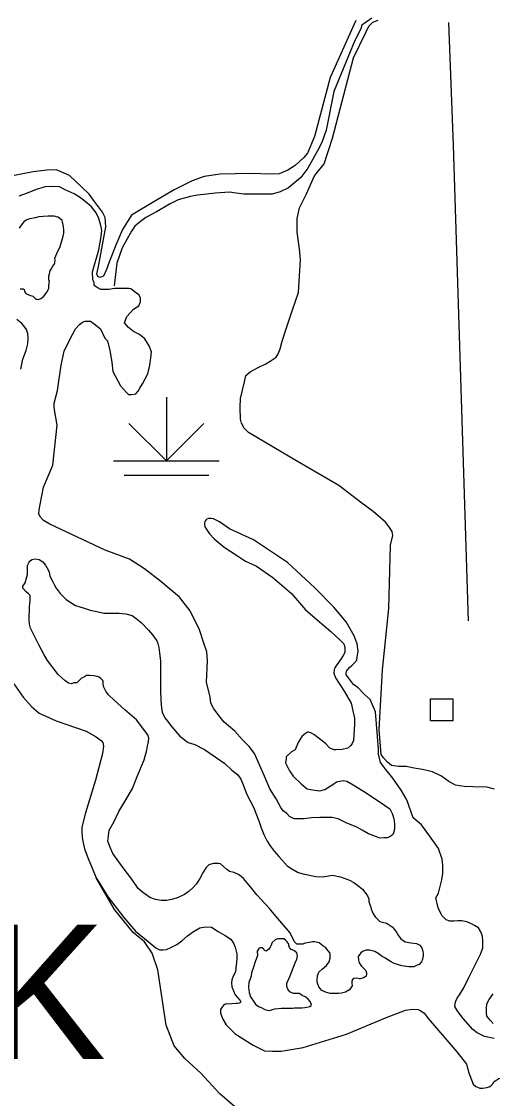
# Model space of a CAD drawing. Extents: x 1084508 to 1142749, y 1057638 to 1093403.
# Drawn here: x 1119112 to 1119810, y 1058578 to 1060176 of the extents above; entities that cross this region are included whole.
import ezdxf

# ---------------------------------------------------------------- set-up
doc = ezdxf.new("R2010")
doc.units = 0
for name, color, linetype in [('Level 35', 7, 'Continuous'), ('Level 44', 7, 'Continuous'), ('Level 47', 7, 'Continuous'), ('Level 5', 7, 'Continuous'), ('Level 56', 7, 'Continuous'), ('Level 7', 7, 'Continuous')]:
    doc.layers.add(name, color=color, linetype=linetype)

msp = doc.modelspace()

# ---------------------------------------------------------------- linework, layer by layer
at = {"layer": 'Level 35'}
for points in [[(1119631, 1060180.5), (1119622.4, 1060174.5), (1119616.4, 1060169.9), (1119614.5, 1060164.5), (1119605.8, 1060147.3), (1119574.6, 1060071.6), (1119563.4, 1060014.5), (1119556.7, 1059995.9), (1119550.8, 1059984.6), (1119536.2, 1059958.1), (1119525.5, 1059944.1), (1119507.6, 1059928.8), (1119495, 1059922.9), (1119483.1, 1059919.5), (1119457.8, 1059919.5), (1119441.3, 1059919.5), (1119430, 1059920.9), (1119420, 1059922.2), (1119398.8, 1059920.9), (1119386.2, 1059919.5), (1119372.7, 1059918), (1119362.2, 1059915.9), (1119343.7, 1059910.9), (1119331.8, 1059904.9), (1119311.8, 1059893), (1119296, 1059885), (1119288, 1059879), (1119279.5, 1059872), (1119274.7, 1059864.6), (1119260.7, 1059839.9), (1119252.8, 1059817.3), (1119248.8, 1059783.4)], [(1119277.8, 1059715.5), (1119270.1, 1059721.4), (1119264.2, 1059728.5), (1119267.7, 1059738), (1119277.8, 1059748.6), (1119285.5, 1059753.9), (1119287.8, 1059759.9), (1119287.8, 1059765.8), (1119285.5, 1059769.9), (1119278.4, 1059775.2), (1119273.6, 1059778.8), (1119270.7, 1059779.4), (1119260, 1059779.4), (1119249.4, 1059779.4), (1119241.1, 1059778.2), (1119235.8, 1059778.2), (1119229.3, 1059778.2), (1119225.2, 1059780), (1119219.2, 1059784.1), (1119219.2, 1059788.2), (1119217.5, 1059792.4), (1119216.9, 1059804.2), (1119226.3, 1059836.7), (1119229.9, 1059856.8), (1119230.5, 1059865.7), (1119229.3, 1059872.8), (1119226.3, 1059883.5), (1119222.2, 1059891.7), (1119215.1, 1059900.6), (1119208.6, 1059906.5), (1119199.1, 1059914.2), (1119189.7, 1059920.1), (1119176.1, 1059926), (1119167.8, 1059930.2), (1119156, 1059930.8), (1119146.5, 1059930.2), (1119133.5, 1059926.6), (1119119.9, 1059920.7), (1119107.5, 1059916.6)], [(1119160.8, 1059824.5), (1119165.3, 1059834.9), (1119167.3, 1059838.1), (1119169.1, 1059841.7), (1119173.5, 1059857.1), (1119174.1, 1059861.7), (1119174.4, 1059865.7), (1119173.8, 1059871.6), (1119171.9, 1059880.2), (1119167.9, 1059883.6), (1119165.2, 1059885.1), (1119160.2, 1059886.6), (1119151, 1059886.6), (1119143.6, 1059886.3), (1119137.2, 1059886), (1119131.6, 1059884.5), (1119126.7, 1059883.3), (1119121.8, 1059882.3), (1119118.4, 1059880.8), (1119115, 1059878.3), (1119112.3, 1059875.6), (1119108, 1059868.8)], [(1119109.5, 1059779), (1119113.8, 1059779), (1119115.3, 1059778.1), (1119116, 1059776.2), (1119116.6, 1059774.7), (1119116.6, 1059773.8), (1119117.8, 1059771.9), (1119123.3, 1059769.8), (1119128.3, 1059768.2), (1119130.1, 1059766.1), (1119132.6, 1059763.9), (1119134.7, 1059763.6), (1119136.9, 1059763), (1119140.2, 1059764.5), (1119141.8, 1059765.5), (1119144.6, 1059767.9), (1119146.4, 1059770.7), (1119149.2, 1059774.1), (1119151.9, 1059779.6), (1119152.2, 1059783.9), (1119152.5, 1059787.3), (1119152.9, 1059789.8), (1119151.9, 1059792.2), (1119151.9, 1059795), (1119152.2, 1059798.1), (1119152.9, 1059801.4), (1119154.1, 1059806.1), (1119156.2, 1059808.8), (1119157.5, 1059811.9), (1119159.9, 1059815), (1119161.2, 1059817.7), (1119161.5, 1059821.7), (1119160.8, 1059824.5)], [(1119110.3, 1059659.9), (1119113.6, 1059674.7), (1119118.5, 1059687.3), (1119120.7, 1059697.5), (1119121.5, 1059706.5), (1119121, 1059712.8), (1119119.1, 1059718.6), (1119116.6, 1059722.2), (1119111.9, 1059727.7), (1119104.8, 1059733.4)], [(1119345.7, 1059321.6), (1119318, 1059344.7), (1119293.7, 1059363.6), (1119271.9, 1059377.8), (1119235.8, 1059391.4), (1119153.6, 1059429.9), (1119144.2, 1059435.2), (1119139.4, 1059440.5), (1119137.1, 1059445.2), (1119137.7, 1059451.2), (1119139.4, 1059458.8), (1119144.2, 1059484.9), (1119157.8, 1059517.4), (1119164.3, 1059576.5), (1119160.7, 1059599.6), (1119160.1, 1059603.7), (1119160.1, 1059609.6), (1119164.9, 1059628), (1119170.2, 1059665.8), (1119174.9, 1059686.5), (1119181.4, 1059700.1), (1119187.3, 1059711.4), (1119191.5, 1059719.6), (1119197.4, 1059726.1), (1119202.1, 1059729.7), (1119205.7, 1059730.9), (1119213.9, 1059730.9), (1119219.2, 1059727.3), (1119228.7, 1059719.6), (1119235.2, 1059706), (1119239.3, 1059701.9), (1119242.3, 1059687.7), (1119245.3, 1059670), (1119247, 1059656.4), (1119258.3, 1059635.1), (1119267.1, 1059625), (1119270.1, 1059622.1), (1119274.8, 1059622.1), (1119281.3, 1059623.2), (1119284.3, 1059627.4), (1119287.2, 1059631.5), (1119290.8, 1059638), (1119299, 1059652.8), (1119302, 1059665.8), (1119303.2, 1059676.5), (1119304.4, 1059685.3), (1119300.8, 1059694.2), (1119294.3, 1059704.9), (1119286.6, 1059711.4), (1119277.8, 1059715.5)], [(1119662.1, 1059053.2), (1119652, 1059065.7), (1119643.7, 1059076.4), (1119640.7, 1059088.9), (1119640.7, 1059096), (1119639.5, 1059115), (1119636.5, 1059151.3), (1119628.8, 1059169.7), (1119619.9, 1059177.5), (1119611, 1059187), (1119603.8, 1059191.8), (1119594.9, 1059203.7), (1119593.1, 1059206.3), (1119592.8, 1059208.7), (1119593.4, 1059211.7), (1119595.2, 1059214.3), (1119597.9, 1059217), (1119601.4, 1059220.2), (1119605, 1059223.5), (1119608.8, 1059227.9), (1119609.4, 1059232.6), (1119610.6, 1059241.5), (1119609.4, 1059252.5), (1119604.7, 1059264), (1119593.1, 1059285), (1119574.5, 1059306.9), (1119546.4, 1059335.3), (1119506.2, 1059373.1), (1119455.7, 1059406.5), (1119420.2, 1059423.1), (1119405.2, 1059433.4), (1119396.3, 1059437.6), (1119393, 1059438.2), (1119388.9, 1059438.2), (1119386.5, 1059437.3), (1119384.8, 1059435.8), (1119383.3, 1059433.7), (1119383, 1059431.1), (1119383.6, 1059426), (1119385.4, 1059422.8), (1119390.4, 1059415.7), (1119397.2, 1059408.3), (1119412, 1059395.6), (1119431.8, 1059382.9), (1119443.6, 1059374.9), (1119460.1, 1059367.8), (1119484.1, 1059350.9), (1119511.9, 1059327), (1119532.5, 1059302.7), (1119570.1, 1059270.5), (1119584.3, 1059257.8), (1119589.3, 1059252.2)], [(1119298.3, 1059100.3), (1119299.9, 1059107), (1119300.3, 1059112.4), (1119299.1, 1059117.4), (1119282, 1059139.5), (1119264.6, 1059154.4), (1119248.8, 1059168.6), (1119240.5, 1059176.9), (1119236.7, 1059182.3), (1119233.4, 1059188.1), (1119232.6, 1059192.7), (1119232.6, 1059196.5), (1119232.1, 1059198.1), (1119229.6, 1059200.2), (1119226.7, 1059202.7), (1119223.8, 1059203.9), (1119218.8, 1059204.8), (1119212.2, 1059205.2), (1119208, 1059205.2), (1119205.1, 1059203.5), (1119200.5, 1059201.4), (1119196, 1059196.9), (1119193.5, 1059194.4), (1119189.7, 1059194.4), (1119185.6, 1059193.1), (1119181, 1059194), (1119176, 1059197.7), (1119166, 1059206.9), (1119150.2, 1059227.7), (1119145.2, 1059236), (1119137.3, 1059251), (1119130.3, 1059264.7), (1119124.8, 1059275.5), (1119123.2, 1059281.7), (1119122.8, 1059288.4), (1119123.6, 1059306.7), (1119124.4, 1059317.1), (1119124.4, 1059323.8), (1119121.9, 1059326.3), (1119118.6, 1059329.6), (1119113.6, 1059335), (1119113.6, 1059337.9), (1119116.1, 1059341.2), (1119116.9, 1059342.9), (1119119.4, 1059351.6), (1119120.3, 1059355), (1119120.3, 1059359.5), (1119120.3, 1059362.9), (1119120.3, 1059368.3), (1119121.9, 1059371.6), (1119122.8, 1059373.3), (1119124, 1059374.9)], [(1119124, 1059374.9), (1119126.9, 1059377.4), (1119132.3, 1059378.3), (1119137.7, 1059377.4), (1119143.1, 1059374.1), (1119147.3, 1059369.1), (1119149, 1059365.8), (1119152.7, 1059359.1), (1119153.5, 1059352.9), (1119156.9, 1059346.2), (1119159.8, 1059340.4), (1119162.7, 1059335), (1119168.9, 1059327.1), (1119173.1, 1059322.5), (1119177.7, 1059317.9), (1119186, 1059312.5), (1119191.4, 1059309.2), (1119203, 1059305.9), (1119213.4, 1059302.1), (1119223.4, 1059300.5), (1119233.4, 1059298), (1119246.7, 1059298), (1119256.3, 1059298), (1119266.2, 1059296.7), (1119275.8, 1059294.2), (1119281.6, 1059290.1), (1119289.1, 1059284.2), (1119299.9, 1059272.6), (1119305.7, 1059265.5), (1119312, 1059256.8), (1119313.6, 1059252.6), (1119315.3, 1059246.8), (1119316.1, 1059238.9), (1119317.4, 1059226.8), (1119317.4, 1059211.4), (1119317.8, 1059195.2), (1119317.8, 1059182.3), (1119318.2, 1059169.8), (1119318.6, 1059161.5), (1119319.9, 1059151.1), (1119324, 1059142.4), (1119328.2, 1059137.4), (1119334.4, 1059129.1), (1119346.5, 1059115.3), (1119358.6, 1059106.2), (1119368.5, 1059102.8), (1119383.1, 1059095.8), (1119398.9, 1059084.5), (1119413, 1059074.6), (1119423.4, 1059065), (1119432.2, 1059057.9), (1119436.7, 1059051.7), (1119440.1, 1059043.3), (1119445.5, 1059028.8), (1119455.5, 1059010.1), (1119463.4, 1058989.7), (1119466.7, 1058979.3), (1119470.8, 1058969.7), (1119475.8, 1058959.7), (1119480.4, 1058952.7), (1119486.2, 1058944.7), (1119492.9, 1058936.8), (1119505.4, 1058923.1), (1119512.4, 1058918.5), (1119522, 1058913.1), (1119531.1, 1058910.6), (1119547.8, 1058907.3), (1119558.6, 1058906.9), (1119572.7, 1058909)], [(1119588.7, 1059049.6), (1119594, 1059048.4), (1119603.5, 1059043.1), (1119618.8, 1059033.7), (1119641.9, 1059018.3), (1119657.9, 1059007.6), (1119661.4, 1059000.5), (1119663.8, 1058993.4), (1119664.4, 1058985.2), (1119664.4, 1058977.5), (1119662.6, 1058969.8), (1119659, 1058966.8), (1119654.3, 1058964.5), (1119649, 1058964.5), (1119643.1, 1058963.9), (1119637.8, 1058966.2), (1119625.9, 1058970.4), (1119616.5, 1058975.7), (1119608.8, 1058980.4), (1119592.8, 1058986.9), (1119581, 1058992.8), (1119572.1, 1058994.6), (1119566.2, 1058994.6), (1119553.8, 1058994.6), (1119541.4, 1058994), (1119530.8, 1058992.8), (1119521.9, 1058992.8), (1119516, 1058992.8), (1119508.9, 1058996.4), (1119504.8, 1059000.5), (1119499.4, 1059004.7), (1119495.9, 1059009.4), (1119489.4, 1059022.4), (1119479.9, 1059037.2), (1119471.7, 1059056.1), (1119464.6, 1059072.7), (1119456.9, 1059089.8), (1119449.2, 1059099.9), (1119439.1, 1059109.9), (1119427.9, 1059122.9), (1119412, 1059136), (1119406, 1059143.6), (1119396.6, 1059156.1), (1119392.4, 1059164.3), (1119391.3, 1059173.2), (1119385.9, 1059195.7), (1119387.1, 1059227), (1119386.5, 1059240.6), (1119381.8, 1059253.1), (1119375.3, 1059273.2), (1119361.7, 1059301.5), (1119345.7, 1059321.6)], [(1119589.3, 1059252.2), (1119590.8, 1059247.4), (1119590.8, 1059244.8), (1119590.8, 1059239.4), (1119588.7, 1059235), (1119585.2, 1059229.7), (1119578.9, 1059221.1), (1119576.9, 1059217.6), (1119575.4, 1059213.7), (1119574.8, 1059208.7), (1119577.2, 1059201.9), (1119589.9, 1059182.1), (1119600.5, 1059164.3), (1119602.9, 1059153.1), (1119605.3, 1059142.2), (1119605.3, 1059133.3), (1119603.8, 1059109.1), (1119602, 1059104.6), (1119599.9, 1059101.4), (1119595.2, 1059097.8), (1119587.2, 1059095.5), (1119577.8, 1059095.2), (1119575.1, 1059095.2), (1119568.6, 1059097.5), (1119562.7, 1059104), (1119557.4, 1059108.2), (1119551.5, 1059112.9), (1119545, 1059117.6), (1119541.4, 1059120), (1119537.3, 1059121.2), (1119535.5, 1059121.2), (1119532.5, 1059119.4), (1119527.8, 1059115.3), (1119526, 1059113.5), (1119521.9, 1059105.8), (1119517.2, 1059095.2), (1119511.9, 1059092.2), (1119504.2, 1059084.5), (1119504.2, 1059082.1), (1119503, 1059075.6), (1119508.9, 1059063.8), (1119514.2, 1059056.1), (1119526.6, 1059044.3), (1119534.9, 1059037.2), (1119546.1, 1059035.4), (1119553.8, 1059034.2), (1119561.5, 1059036), (1119573.3, 1059043.7), (1119578.7, 1059047.8), (1119588.7, 1059049.6)], [(1119100.3, 1059193), (1119113.9, 1059173.2), (1119126.3, 1059159.2), (1119137.8, 1059149.7), (1119162.9, 1059138.2), (1119207.4, 1059122.6), (1119222.2, 1059114.3), (1119230, 1059108.5), (1119232.1, 1059106.1), (1119233.3, 1059100.3), (1119231.7, 1059089.6), (1119221.4, 1059050), (1119206.2, 1059001.4), (1119201.2, 1058980.4), (1119201.2, 1058974.2), (1119201.6, 1058965.2), (1119202.9, 1058956.9), (1119204.9, 1058948.3), (1119210.3, 1058933.9), (1119222.2, 1058905), (1119239.9, 1058876.6), (1119263.4, 1058846.1), (1119280.7, 1058826.3), (1119299.2, 1058810.7), (1119310.8, 1058801.2), (1119316.1, 1058798.3), (1119321.5, 1058798.3), (1119326.4, 1058799.1), (1119333, 1058802), (1119342.1, 1058806.1), (1119349.1, 1058811.9), (1119357.7, 1058818.9), (1119366.4, 1058825.5), (1119375.8, 1058830.9), (1119383.7, 1058832.5), (1119393.5, 1058832.1), (1119403, 1058825.5), (1119413.7, 1058819.7), (1119422, 1058814)], [(1119515.3, 1058812.4), (1119509.9, 1058823.7), (1119488.7, 1058848.2), (1119479.2, 1058859.5), (1119467.1, 1058872.8), (1119460.4, 1058879.8), (1119451.3, 1058891.9), (1119445.9, 1058898.2), (1119440.9, 1058904), (1119437.2, 1058907.3), (1119433.4, 1058910.2), (1119426.3, 1058913.1), (1119420.1, 1058914.8), (1119416, 1058917.7), (1119411.4, 1058921.5), (1119406.8, 1058926), (1119403.9, 1058926.4), (1119401, 1058926.4), (1119396.4, 1058926.4), (1119389.3, 1058924.4), (1119385.2, 1058920.6), (1119381, 1058913.5), (1119376, 1058904), (1119371, 1058896.5), (1119365.2, 1058889.8), (1119360.2, 1058885.3), (1119353.2, 1058880.7), (1119343.6, 1058876.1), (1119334.4, 1058872.8), (1119326.5, 1058871.5), (1119318.6, 1058871.5), (1119310.3, 1058872.8), (1119301.6, 1058876.1), (1119290.8, 1058884), (1119284.5, 1058889.4), (1119275, 1058903.1), (1119262.5, 1058919.8), (1119247.1, 1058941.4), (1119243.4, 1058949.3), (1119239.6, 1058959.7), (1119240.5, 1058967.6), (1119241.3, 1058976), (1119248.8, 1058988.8), (1119255.8, 1059003.4), (1119267.9, 1059023.4), (1119276.2, 1059037.5), (1119282.9, 1059055.4), (1119293.3, 1059080.4), (1119297.4, 1059094.5), (1119298.3, 1059100.3)], [(1119812.2, 1058666.7), (1119798.2, 1058669.7), (1119787.2, 1058675.3), (1119780.7, 1058680.4), (1119766.4, 1058696.4), (1119758.4, 1058706.8), (1119754.3, 1058714.2), (1119755, 1058721.2), (1119757.8, 1058726.8), (1119761, 1058731.5), (1119767.6, 1058742.2), (1119775, 1058757.4), (1119785.1, 1058777.9), (1119786.6, 1058780.9), (1119792.8, 1058792.8), (1119795.8, 1058801.4), (1119795.5, 1058811.5), (1119795.2, 1058818.6), (1119792.6, 1058825.2), (1119789, 1058830.8), (1119783.3, 1058834.4), (1119778.6, 1058837.1), (1119771.7, 1058840), (1119764.3, 1058841.2), (1119758.4, 1058841.2), (1119752.7, 1058840.9), (1119746.5, 1058840.9), (1119741.4, 1058842.7), (1119734.9, 1058849.2), (1119729.3, 1058860.5), (1119725.7, 1058875.4), (1119729.8, 1058882.5), (1119732.2, 1058892.1), (1119734.6, 1058902.2), (1119736.4, 1058911.7), (1119736.4, 1058924.2), (1119735.2, 1058933.1), (1119729.8, 1058948.6), (1119715.6, 1058968.8), (1119704.9, 1058983.6), (1119692.4, 1058994.3), (1119682.9, 1059021.1), (1119674.6, 1059035.4), (1119662.1, 1059053.2)], [(1119572.7, 1058909), (1119584.4, 1058906.5), (1119598.1, 1058901.5), (1119604.3, 1058898.2), (1119612.2, 1058892.3), (1119617.2, 1058888.6), (1119619.3, 1058885.7), (1119624.7, 1058878.6), (1119626.4, 1058874), (1119626.8, 1058869.4), (1119628.9, 1058863.2), (1119630.1, 1058858.6), (1119633, 1058852), (1119636.4, 1058847), (1119643, 1058840.3), (1119652.6, 1058837.8), (1119655.1, 1058836.6), (1119661.3, 1058832.4), (1119664.6, 1058828.3), (1119668, 1058823.7), (1119670, 1058819.9), (1119674.2, 1058814.9), (1119680.4, 1058810), (1119688.8, 1058808.7), (1119697.5, 1058807.9), (1119702.1, 1058805.4), (1119705, 1058801.2), (1119706.6, 1058796.6), (1119707.1, 1058792.5), (1119707.1, 1058790), (1119706.2, 1058784.6), (1119704.6, 1058780.8), (1119701.2, 1058776.7), (1119698.3, 1058775.4), (1119693.3, 1058773.3), (1119685.8, 1058773.3), (1119675.5, 1058774.6), (1119664.2, 1058778.3), (1119657.6, 1058781.7), (1119651.3, 1058785.8), (1119646.3, 1058788.3), (1119640.5, 1058792.9), (1119635.5, 1058795.8), (1119627.6, 1058797.9), (1119622.6, 1058797.9), (1119618.1, 1058796.6), (1119614.7, 1058793.7), (1119611, 1058788.7), (1119611.4, 1058782.9), (1119612.2, 1058779.2)], [(1119422, 1058814), (1119425.7, 1058808.2), (1119428.5, 1058802.4), (1119430.6, 1058792.5), (1119431, 1058785.1), (1119429, 1058766.2), (1119424.8, 1058757.9), (1119423.2, 1058753.8), (1119422.8, 1058749.3), (1119423.6, 1058743.5), (1119428.5, 1058731.6), (1119435.5, 1058723.7), (1119436.4, 1058722.5), (1119436.4, 1058720.4), (1119434.3, 1058719.2), (1119431.8, 1058718.8), (1119429.4, 1058718.8), (1119423.2, 1058718.4), (1119415.4, 1058718), (1119413.3, 1058718), (1119411.7, 1058716.7), (1119408.4, 1058713), (1119406.7, 1058709.7), (1119406.7, 1058704.8), (1119408, 1058700.7), (1119410, 1058695.3), (1119415, 1058687.1), (1119428.5, 1058673.9), (1119454.9, 1058657), (1119471.8, 1058648.7), (1119483.7, 1058647.9), (1119496.5, 1058647.9), (1119529.4, 1058653.7), (1119593.7, 1058673.5), (1119651.3, 1058697.4), (1119681, 1058708.9), (1119691.3, 1058710.5), (1119699.9, 1058709.7), (1119703.6, 1058707.7), (1119708.6, 1058704.4), (1119715.2, 1058696.1), (1119757.2, 1058647.1), (1119771.2, 1058628.6), (1119774.9, 1058615.8), (1119778.6, 1058605.5), (1119781.5, 1058598.9), (1119785.2, 1058595.6), (1119787.7, 1058594.4), (1119791, 1058593.1), (1119795.5, 1058593.1), (1119801.7, 1058594), (1119805, 1058595.2)], [(1119523.2, 1058733.4), (1119515.4, 1058733.8), (1119512.3, 1058734.6), (1119509.5, 1058736.3), (1119506.3, 1058740), (1119504.9, 1058744.2), (1119504.8, 1058748.3), (1119505.4, 1058750), (1119509.9, 1058759.6), (1119514.9, 1058772.9), (1119517.4, 1058779.2), (1119519.9, 1058784.6), (1119520.7, 1058789.6), (1119519.9, 1058793.7), (1119515.3, 1058797.5), (1119511.6, 1058799.1), (1119508.7, 1058801.6), (1119507.9, 1058805), (1119507.9, 1058806.6), (1119505.4, 1058810.4), (1119503.7, 1058812), (1119500.4, 1058814.5), (1119495.4, 1058814.9), (1119491.6, 1058814.5), (1119487.5, 1058813.3), (1119483.3, 1058809.5), (1119481.2, 1058804.5), (1119480.4, 1058802.5), (1119477.9, 1058798.7), (1119474.6, 1058797.1), (1119474.6, 1058796.6), (1119472.1, 1058797.5), (1119470.8, 1058799.6), (1119468.3, 1058801.2), (1119465.9, 1058801.2), (1119463.8, 1058800.8), (1119460.9, 1058796.2), (1119461.3, 1058790), (1119458, 1058780.8), (1119455.5, 1058772.9), (1119452.5, 1058764.2), (1119452.1, 1058759.2), (1119448.8, 1058750), (1119448, 1058743), (1119449.2, 1058735.1), (1119451.3, 1058728.8), (1119456.3, 1058720.5), (1119458.4, 1058717.6), (1119462.9, 1058714.3), (1119466.7, 1058712.6), (1119472.5, 1058709.7), (1119475.6, 1058708.8), (1119479.2, 1058708.4), (1119483.7, 1058710.1), (1119487.1, 1058710.9), (1119497, 1058711.8), (1119505.8, 1058711.8), (1119510.4, 1058711.8), (1119514.1, 1058711.8), (1119516.2, 1058712.2), (1119519.9, 1058712.2), (1119523.7, 1058712.2), (1119527.8, 1058712.2), (1119531.7, 1058712.8), (1119534.5, 1058713.4), (1119539, 1058714.3), (1119541.1, 1058715.9), (1119541.1, 1058717.2), (1119541.4, 1058717.4), (1119541.1, 1058718.8), (1119539, 1058722.2), (1119536.6, 1058725.1), (1119533.2, 1058728), (1119527.8, 1058730.5), (1119525.5, 1058732.3), (1119523.2, 1058733.4)], [(1119612.2, 1058779.2), (1119615.6, 1058774.2), (1119619.3, 1058770.8), (1119622.2, 1058767.5), (1119623.1, 1058764.2), (1119623.1, 1058761.3), (1119622.6, 1058759.2), (1119618.9, 1058756.7), (1119613.9, 1058755.5), (1119612.7, 1058755.5), (1119608.1, 1058756.3), (1119604.3, 1058755.9), (1119603.1, 1058755), (1119601.4, 1058752.5), (1119601.4, 1058748.8), (1119601.8, 1058745.1), (1119599.8, 1058742.1), (1119598.1, 1058739.2), (1119591.9, 1058735.5), (1119586, 1058734.2), (1119581.5, 1058733.8), (1119576.9, 1058733.8), (1119573.6, 1058733.8), (1119569.4, 1058733.8), (1119563.6, 1058735.1), (1119557.1, 1058737.8), (1119554.4, 1058740.8), (1119552.3, 1058743.3), (1119551.1, 1058747.5), (1119550.1, 1058751), (1119549.9, 1058753.4), (1119550.3, 1058760), (1119552.2, 1058765), (1119557.8, 1058770), (1119564, 1058775), (1119567.7, 1058780.8), (1119569.4, 1058785.8), (1119569.4, 1058790), (1119569.4, 1058793.3), (1119566.5, 1058797.1), (1119562.8, 1058801.2), (1119558.6, 1058804.1), (1119555.3, 1058807), (1119552.8, 1058808.7), (1119546.5, 1058810), (1119542.8, 1058810), (1119538.2, 1058809.5), (1119532.4, 1058808.3), (1119528.7, 1058806.6), (1119519.9, 1058806.6), (1119515.8, 1058810.8), (1119515.3, 1058812.4)], [(1119805, 1058595.2), (1119807.4, 1058596.4), (1119810.3, 1058599.7), (1119812.4, 1058603), (1119816.5, 1058605.5), (1119819.4, 1058607.5), (1119822.7, 1058608), (1119828.8, 1058608), (1119839.1, 1058607.1), (1119868, 1058601), (1119939.6, 1058580.4), (1119968.9, 1058566.3)]]:
    msp.add_lwpolyline(points, dxfattribs=at)
at = {"layer": 'Level 44'}
for p, q in [((1119326.4, 1059618.1), (1119326.4, 1059523.9)), ((1119326.4, 1059523.9), (1119270.9, 1059579.4)), ((1119326.4, 1059523.9), (1119381.8, 1059579.4)), ((1119247.9, 1059523.9), (1119404.8, 1059523.9)), ((1119263.6, 1059502.5), (1119389.1, 1059502.5))]:
    msp.add_line(p, q, dxfattribs=at)
at = {"layer": 'Level 47'}
for points in [[(1119607.5, 1060177.2), (1119569.3, 1060092.7), (1119546.2, 1060004.9), (1119535.6, 1059980.5), (1119529.7, 1059973.3), (1119517.1, 1059962.1), (1119506.6, 1059954.8), (1119493.4, 1059949.5), (1119480.9, 1059948.9), (1119451.8, 1059950.2), (1119406.3, 1059948.9), (1119382.6, 1059945.6), (1119364.8, 1059939), (1119337.7, 1059925.8), (1119310, 1059909.3), (1119274.4, 1059888.1), (1119268.5, 1059878.9), (1119261.2, 1059867), (1119251.3, 1059843.9), (1119242.1, 1059820.2), (1119237.5, 1059807.6), (1119232.9, 1059797.7), (1119227.6, 1059795.8), (1119224.9, 1059797.1), (1119223, 1059801), (1119225.6, 1059812.3), (1119236.8, 1059871)], [(1119603.6, 1060121.7), (1119622, 1060159.4), (1119626.6, 1060168.6), (1119632.6, 1060174.5), (1119640.5, 1060177.8)], [(1119745.2, 1059048), (1119734.2, 1059056.2), (1119721.1, 1059062.3), (1119706.4, 1059066.1), (1119693.8, 1059067.7), (1119681.7, 1059070.5), (1119670.8, 1059070.5), (1119660.4, 1059071.6), (1119654.4, 1059077), (1119648.4, 1059083), (1119645.1, 1059088), (1119641.8, 1059125.2), (1119646.8, 1059213.8), (1119656, 1059304.6), (1119658.8, 1059398.7), (1119662.1, 1059412.9), (1119661, 1059418.9), (1119656, 1059426.6), (1119651.1, 1059432.6), (1119633.1, 1059448.5), (1119616.1, 1059461), (1119582.2, 1059487.3), (1119521, 1059522.8), (1119448.3, 1059566.1), (1119441.7, 1059572.1), (1119437.9, 1059579.7), (1119436.2, 1059585.8), (1119435.7, 1059602.7), (1119436.2, 1059616.4), (1119442.3, 1059641), (1119444.4, 1059650.3), (1119450.5, 1059655.8), (1119461.4, 1059661.8), (1119474, 1059667.8), (1119480.5, 1059671.6), (1119489.3, 1059677.7), (1119492, 1059682.6), (1119495.3, 1059690.2), (1119498, 1059701.2), (1119504, 1059719.8), (1119513.3, 1059747.7), (1119522.1, 1059773.4), (1119525.4, 1059822.1), (1119523.7, 1059838.5), (1119520.4, 1059863.1), (1119520.4, 1059883.3), (1119523.7, 1059899.2), (1119534.1, 1059920), (1119546.1, 1059946.8), (1119560.4, 1059964.3), (1119572.6, 1060002.3), (1119603.6, 1060121.7)], [(1119236.8, 1059871), (1119235.5, 1059884.8), (1119231.5, 1059892.8), (1119219.7, 1059908.6), (1119211.7, 1059919.2), (1119200.5, 1059930.4), (1119182.7, 1059946.9), (1119163.6, 1059955.5), (1119149.1, 1059954.8), (1119128.6, 1059952.8), (1119093, 1059945.6)], [(1119813, 1059036.5), (1119801.5, 1059039.8), (1119781.3, 1059040.4), (1119768.1, 1059040.9), (1119755, 1059042.6), (1119745.2, 1059048)], [(1119477.8, 1058522.6), (1119405.5, 1058584.8), (1119377.7, 1058615.4), (1119353.8, 1058637.1), (1119337.7, 1058656), (1119326.1, 1058686.6), (1119313.8, 1058768.8), (1119305.5, 1058793.3), (1119293.8, 1058810), (1119277.2, 1058823.9), (1119249.4, 1058858.3), (1119222.2, 1058905)], [(1119810.8, 1058689.2), (1119806.4, 1058694.1), (1119801.5, 1058700.1), (1119800.9, 1058705.6), (1119800.9, 1058711.6), (1119801.5, 1058718.2), (1119804.8, 1058724.7), (1119810.8, 1058732.9)]]:
    msp.add_lwpolyline(points, dxfattribs=at)
at = {"layer": 'Level 5'}
msp.add_lwpolyline([(1119744.6, 1060173.9), (1119751.7, 1059992.2), (1119773.8, 1059286.6)], dxfattribs=at)
at = {"layer": 'Level 56'}
msp.add_lwpolyline([(1119718.2, 1059138.3), (1119718.2, 1059170.9), (1119751, 1059170.9), (1119751, 1059138.3)], close=True, dxfattribs=at)

# ---------------------------------------------------------------- texts
at = {"layer": 'Level 7'}
msp.add_text('CREEK', height=198.88, dxfattribs=at).set_placement((1118320.4, 1058636.6))

doc.saveas('drawing.dxf')
